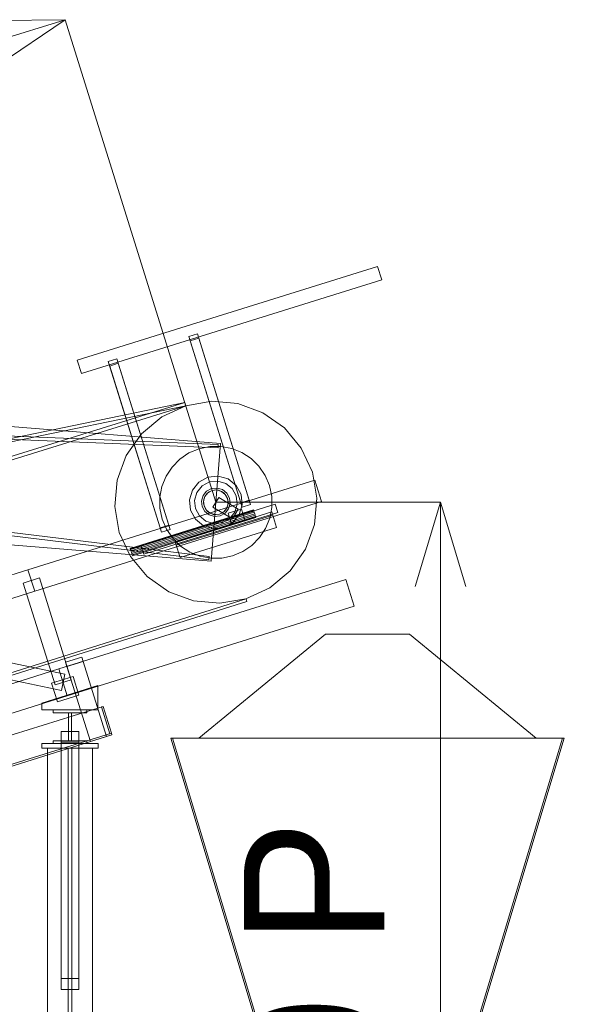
# Model space of a CAD drawing. Header units: millimetres. Extents: x -2233 to 65662, y -50530 to 6847.
# Tile 644 of 656: x 24231 to 25232, y 2356 to 4109. Entities that reach past the tile are written whole.
import ezdxf

# ---------------------------------------------------------------- set-up
doc = ezdxf.new("R2010")
doc.units = ezdxf.units.MM
for name, color, linetype, lineweight in [('COTAS_P', 1, 'Continuous', 0), ('lateral_briquetadora', 7, 'Continuous', 0), ('lateral_C02', 7, 'Continuous', 0), ('lateral_C02-briq', 7, 'Continuous', 0)]:
    doc.layers.add(name, color=color, linetype=linetype, lineweight=lineweight)
doc.dimstyles.new('R19_100', dxfattribs={"dimtxt": 250, "dimasz": 150, "dimexe": 150, "dimexo": 80, "dimgap": 100, "dimtad": 1, "dimtih": 1, "dimtoh": 1, "dimdsep": 46, "dimcen": 0.09, "dimadec": 0, "dimazin": 0, "dimtfac": 1, "dimtdec": 4, "dimtofl": 0, "dimtmove": 0, "dimatfit": 3, "dimfxl": 1, "dimtolj": 1, "dimtzin": 0, "dimarcsym": 0})

# ---------------------------------------------------------------- blocks, each defined once
blk = doc.blocks.new('DIM_R32_4')
at = {"layer": 'COTAS_P'}
for p, q in [((15248.4, 1279.1), (24311.8, 4109.1)), ((24311.8, 4109.1), (24155.2, 4107.3)), ((24311.8, 4109.1), (24182.1, 4021.4)), ((24580.1, 3250), (24311.8, 4109.1)), ((15248.4, 1279.1), (15378.1, 1366.8)), ((15248.4, 1279.1), (15405, 1280.8)), ((15516.6, 420), (15248.4, 1279.1))]:
    blk.add_line(p, q, dxfattribs=at)
blk.add_text('9495 P', height=250, rotation=17.3406, dxfattribs=at).set_placement((19750.3, 2789.5))
blk = doc.blocks.new('DIM_R32_6')
at = {"layer": 'COTAS_P'}
for p, q in [((24580.1, 3250), (24980.1, 3250)), ((24980.1, 3250), (24935.1, 3100)), ((24980.1, 0), (24980.1, 3250)), ((24980.1, 3250), (25025.1, 3100)), ((24980.1, 0), (24935.1, 150)), ((24980.1, 0), (25025.1, 150)), ((24580.1, 0), (24980.1, 0))]:
    blk.add_line(p, q, dxfattribs=at)
blk.add_text('3250 P', height=250, rotation=90, dxfattribs=at).set_placement((24880.1, 1625))
blk = doc.blocks.new('DIM_R32_7')
at = {"layer": 'COTAS_P'}
for p, q in [((24250.1, 2141), (24400.1, 2186)), ((26750.1, 2141), (26600.1, 2186)), ((24250.1, 1241), (24250.1, 2141)), ((24250.1, 2141), (26750.1, 2141)), ((24250.1, 2141), (24400.1, 2096)), ((26750.1, 2141), (26600.1, 2096)), ((26750.1, 1241), (26750.1, 2141))]:
    blk.add_line(p, q, dxfattribs=at)
blk.add_text('2500 P', height=250, dxfattribs=at).set_placement((25500.1, 2241))

msp = doc.modelspace()

# ---------------------------------------------------------------- linework, layer by layer
at = {"layer": 'lateral_briquetadora'}
for p, q in [((25200.067, 2830), (24500.067, 2830)), ((24500.067, 2830), (24650.067, 2330)), ((24500.067, 2830), (24503.067, 2830)), ((24653.067, 2330), (24503.067, 2830)), ((25047.067, 2330), (25197.067, 2830)), ((25050.067, 2330), (25200.067, 2830)), ((25200.067, 2830), (25197.067, 2830))]:
    msp.add_line(p, q, dxfattribs=at)
at = {"layer": 'lateral_C02'}
for p, q in [((24333.453, 3502.995), (24868.001, 3669.904)), ((24875.452, 3646.04), (24868.001, 3669.904)), ((24340.905, 3479.131), (24875.452, 3646.04)), ((24531.901, 3545.175), (24547.174, 3549.944)), ((24534.354, 3537.318), (24531.901, 3545.175)), ((24624.297, 3249.265), (24531.901, 3545.175)), ((24549.627, 3542.087), (24534.354, 3537.318)), ((24547.174, 3549.944), (24549.627, 3542.087)), ((24639.57, 3254.034), (24547.174, 3549.944)), ((24549.627, 3542.087), (24642.023, 3246.176)), ((24626.75, 3241.407), (24534.354, 3537.318)), ((24333.453, 3502.995), (24340.905, 3479.131)), ((24388.718, 3500.468), (24403.991, 3505.237)), ((24391.172, 3492.61), (24388.718, 3500.468)), ((24481.114, 3204.557), (24388.718, 3500.468)), ((24406.445, 3497.379), (24391.172, 3492.61)), ((24483.568, 3196.7), (24391.172, 3492.61)), ((24403.991, 3505.237), (24406.445, 3497.379)), ((24496.387, 3209.326), (24403.991, 3505.237)), ((24406.445, 3497.379), (24498.841, 3201.469)), ((23589.024, 3435.427), (24588.525, 3354.659)), ((24524.933, 3427.641), (23830.921, 3284.307)), ((23832.7, 3278.577), (24526.711, 3421.91)), ((23851.323, 3218.571), (24524.933, 3427.641)), ((24526.711, 3421.91), (23853.102, 3212.841)), ((24526.418, 3421.819), (24483.776, 3402.079)), ((24524.933, 3427.641), (24526.711, 3421.91)), ((24572.716, 3429.85), (24526.418, 3421.819)), ((24619.515, 3425.624), (24572.716, 3429.85)), ((24663.626, 3409.43), (24619.515, 3425.624)), ((24483.776, 3402.079), (24447.696, 3371.975)), ((24702.042, 3382.371), (24663.626, 3409.43)), ((23582.888, 3387.721), (24584.017, 3346.92)), ((23583.132, 3393.716), (24584.262, 3352.915)), ((24447.696, 3371.975), (24420.637, 3333.559)), ((24732.146, 3346.291), (24702.042, 3382.371)), ((24550.262, 3345.455), (24569.457, 3349.436)), ((24569.457, 3349.436), (24589.06, 3349.595)), ((24588.525, 3354.659), (24571.61, 3145.341)), ((24584.262, 3352.915), (24584.017, 3346.92)), ((24589.06, 3349.595), (24608.317, 3345.927)), ((24420.637, 3333.559), (24404.443, 3289.448)), ((24516.002, 3326.783), (24532.213, 3337.806)), ((24532.213, 3337.806), (24550.262, 3345.455)), ((24608.317, 3345.927), (24626.489, 3338.572)), ((24626.489, 3338.572), (24642.877, 3327.814)), ((24751.886, 3303.649), (24732.146, 3346.291)), ((24491.495, 3296.421), (24502.253, 3312.809)), ((24502.253, 3312.809), (24516.002, 3326.783)), ((24642.877, 3327.814), (24656.85, 3314.065)), ((24656.85, 3314.065), (24667.874, 3297.855)), ((24484.141, 3278.25), (24491.495, 3296.421)), ((24584.294, 3296.81), (24566.059, 3294.864)), ((24601.886, 3291.629), (24584.294, 3296.81)), ((24667.874, 3297.855), (24675.522, 3279.805)), ((24759.917, 3257.351), (24751.886, 3303.649)), ((24245.673, 3129.873), (24756.357, 3289.331)), ((24404.443, 3289.448), (24400.218, 3242.649)), ((24480.473, 3258.993), (24484.141, 3278.25)), ((24549.957, 3286.088), (24538.439, 3271.818)), ((24555.723, 3279.178), (24546.41, 3267.64)), ((24566.059, 3294.864), (24549.957, 3286.088)), ((24568.742, 3286.273), (24555.723, 3279.178)), ((24583.485, 3287.846), (24568.742, 3286.273)), ((24597.708, 3283.657), (24583.485, 3287.846)), ((24609.245, 3274.345), (24597.708, 3283.657)), ((24616.155, 3280.111), (24601.886, 3291.629)), ((24624.931, 3264.008), (24616.155, 3280.111)), ((24675.522, 3279.805), (24679.503, 3260.61)), ((24756.357, 3289.331), (24768.279, 3251.149)), ((23572.992, 3268.225), (24567.683, 3147.747)), ((23573.713, 3274.182), (24568.404, 3153.704)), ((24538.439, 3271.818), (24533.258, 3254.227)), ((24546.41, 3267.64), (24542.221, 3253.417)), ((24557.482, 3261.837), (24554.671, 3252.293)), ((24563.731, 3269.58), (24557.482, 3261.837)), ((24560.582, 3260.213), (24558.157, 3251.978)), ((24558.602, 3254.821), (24560.582, 3260.213)), ((24565.973, 3266.892), (24560.582, 3260.213)), ((24560.582, 3260.213), (24563.889, 3264.908)), ((24572.467, 3274.341), (24563.731, 3269.58)), ((24563.889, 3264.908), (24568.299, 3268.587)), ((24573.51, 3271), (24565.973, 3266.892)), ((24568.299, 3268.587), (24573.51, 3271)), ((24582.361, 3275.397), (24572.467, 3274.341)), ((24573.51, 3271), (24579.169, 3271.982)), ((24582.046, 3271.911), (24573.51, 3271)), ((24579.169, 3271.982), (24584.889, 3271.465)), ((24590.28, 3269.486), (24582.046, 3271.911)), ((24591.905, 3272.586), (24582.361, 3275.397)), ((24584.889, 3271.465), (24590.28, 3269.486)), ((24596.96, 3264.094), (24590.28, 3269.486)), ((24590.28, 3269.486), (24594.976, 3266.179)), ((24599.647, 3266.337), (24591.905, 3272.586)), ((24594.976, 3266.179), (24598.655, 3261.769)), ((24601.068, 3256.557), (24596.96, 3264.094)), ((24598.655, 3261.769), (24601.068, 3256.557)), ((24604.409, 3257.6), (24599.647, 3266.337)), ((24616.34, 3261.326), (24609.245, 3274.345)), ((24617.914, 3246.583), (24616.34, 3261.326)), ((24626.877, 3245.773), (24624.931, 3264.008)), ((24679.503, 3260.61), (24679.662, 3241.007)), ((24257.595, 3091.691), (24768.279, 3251.149)), ((24400.218, 3242.649), (24408.249, 3196.351)), ((24447.317, 3171.883), (24685.954, 3246.396)), ((24480.632, 3239.39), (24480.473, 3258.993)), ((24533.258, 3254.227), (24535.204, 3235.992)), ((24542.221, 3253.417), (24543.795, 3238.674)), ((24554.671, 3252.293), (24555.726, 3242.4)), ((24558.086, 3249.102), (24558.602, 3254.821)), ((24559.067, 3243.443), (24558.086, 3249.102)), ((24558.157, 3251.978), (24559.067, 3243.443)), ((24559.067, 3243.443), (24563.175, 3235.906)), ((24561.48, 3238.231), (24559.067, 3243.443)), ((24585.169, 3258.601), (24574.966, 3241.399)), ((24619.883, 3238.012), (24585.169, 3258.601)), ((24599.553, 3239.787), (24601.978, 3248.022)), ((24601.533, 3245.179), (24599.553, 3239.787)), ((24601.978, 3248.022), (24601.068, 3256.557)), ((24601.068, 3256.557), (24602.049, 3250.898)), ((24602.049, 3250.898), (24601.533, 3245.179)), ((24602.653, 3238.163), (24605.464, 3247.707)), ((24605.464, 3247.707), (24604.409, 3257.6)), ((24613.725, 3232.36), (24617.914, 3246.583)), ((24621.696, 3228.182), (24626.877, 3245.773)), ((24639.57, 3254.034), (24624.297, 3249.265)), ((24624.297, 3249.265), (24626.75, 3241.407)), ((24626.75, 3241.407), (24642.023, 3246.176)), ((24642.023, 3246.176), (24639.57, 3254.034)), ((24690.425, 3232.078), (24685.954, 3246.396)), ((24755.692, 3210.552), (24759.917, 3257.351)), ((23572.11, 3226.109), (24571.61, 3145.341)), ((24427.63, 3167.831), (24647.176, 3236.383)), ((24427.789, 3167.322), (24647.335, 3235.874)), ((24428.241, 3165.874), (24647.787, 3234.426)), ((24428.918, 3163.706), (24648.464, 3232.258)), ((24649.263, 3229.701), (24429.716, 3161.149)), ((24430.515, 3158.592), (24650.061, 3227.144)), ((24451.788, 3157.565), (24690.425, 3232.078)), ((24484.613, 3220.195), (24480.632, 3239.39)), ((24507.868, 3179.266), (24679.687, 3232.915)), ((24509.061, 3175.448), (24680.88, 3229.097)), ((24509.657, 3173.539), (24681.476, 3227.188)), ((24535.204, 3235.992), (24543.979, 3219.889)), ((24543.795, 3238.674), (24550.89, 3225.655)), ((24550.89, 3225.655), (24562.427, 3216.343)), ((24555.726, 3242.4), (24560.488, 3233.663)), ((24560.488, 3233.663), (24568.23, 3227.414)), ((24565.159, 3233.821), (24561.48, 3238.231)), ((24563.175, 3235.906), (24569.855, 3230.514)), ((24569.855, 3230.514), (24565.159, 3233.821)), ((24568.23, 3227.414), (24577.774, 3224.603)), ((24569.855, 3230.514), (24578.089, 3228.089)), ((24575.246, 3228.535), (24569.855, 3230.514)), ((24609.681, 3220.81), (24574.966, 3241.399)), ((24580.966, 3228.018), (24575.246, 3228.535)), ((24577.774, 3224.603), (24587.668, 3225.659)), ((24578.089, 3228.089), (24586.625, 3229)), ((24586.625, 3229), (24580.966, 3228.018)), ((24586.625, 3229), (24594.162, 3233.108)), ((24591.836, 3231.413), (24586.625, 3229)), ((24587.668, 3225.659), (24596.404, 3230.42)), ((24596.246, 3235.092), (24591.836, 3231.413)), ((24594.162, 3233.108), (24599.553, 3239.787)), ((24599.553, 3239.787), (24596.246, 3235.092)), ((24596.404, 3230.42), (24602.653, 3238.163)), ((24601.837, 3230.607), (24625.701, 3238.058)), ((24601.837, 3230.607), (24607.798, 3211.516)), ((24604.412, 3220.822), (24613.725, 3232.36)), ((24619.883, 3238.012), (24609.681, 3220.81)), ((24610.178, 3213.912), (24621.696, 3228.182)), ((24631.662, 3218.967), (24625.701, 3238.058)), ((24647.335, 3235.874), (24647.176, 3236.383)), ((24647.787, 3234.426), (24647.335, 3235.874)), ((24648.464, 3232.258), (24647.787, 3234.426)), ((24649.263, 3229.701), (24648.464, 3232.258)), ((24649.263, 3229.701), (24650.061, 3227.144)), ((24650.061, 3227.144), (24650.738, 3224.976)), ((24679.662, 3241.007), (24675.994, 3221.75)), ((24681.476, 3227.188), (24679.687, 3232.915)), ((24688.331, 3205.233), (24680.88, 3229.097)), ((24431.191, 3156.424), (24650.738, 3224.976)), ((24431.644, 3154.976), (24651.19, 3223.528)), ((24431.802, 3154.467), (24651.349, 3223.019)), ((24496.387, 3209.326), (24481.114, 3204.557)), ((24492.261, 3202.145), (24484.613, 3220.195)), ((24498.841, 3201.469), (24496.387, 3209.326)), ((24543.979, 3219.889), (24558.249, 3208.371)), ((24558.249, 3208.371), (24575.841, 3203.19)), ((24562.427, 3216.343), (24576.65, 3212.154)), ((24576.65, 3212.154), (24591.393, 3213.727)), ((24591.393, 3213.727), (24604.412, 3220.822)), ((24594.076, 3205.136), (24610.178, 3213.912)), ((24607.798, 3211.516), (24631.662, 3218.967)), ((24650.738, 3224.976), (24651.19, 3223.528)), ((24651.19, 3223.528), (24651.349, 3223.019)), ((24675.994, 3221.75), (24668.64, 3203.579)), ((24739.498, 3166.441), (24755.692, 3210.552)), ((24408.249, 3196.351), (24427.989, 3153.709)), ((24481.114, 3204.557), (24483.568, 3196.7)), ((24483.568, 3196.7), (24498.841, 3201.469)), ((24503.285, 3185.935), (24492.261, 3202.145)), ((24516.512, 3151.584), (24688.331, 3205.233)), ((24575.841, 3203.19), (24594.076, 3205.136)), ((24668.64, 3203.579), (24657.882, 3187.191)), ((24517.258, 3172.186), (24503.285, 3185.935)), ((24507.868, 3179.266), (24509.657, 3173.539)), ((24509.061, 3175.448), (24516.512, 3151.584)), ((24644.133, 3173.217), (24627.922, 3162.194)), ((24657.882, 3187.191), (24644.133, 3173.217)), ((24427.789, 3167.322), (24427.63, 3167.831)), ((24428.241, 3165.874), (24427.789, 3167.322)), ((24428.918, 3163.706), (24428.241, 3165.874)), ((24429.716, 3161.149), (24428.918, 3163.706)), ((24430.515, 3158.592), (24429.716, 3161.149)), ((24430.515, 3158.592), (24431.191, 3156.424)), ((24431.191, 3156.424), (24431.644, 3154.976)), ((24431.644, 3154.976), (24431.802, 3154.467)), ((24447.317, 3171.883), (24451.788, 3157.565)), ((24533.646, 3161.428), (24517.258, 3172.186)), ((24551.818, 3154.073), (24533.646, 3161.428)), ((24627.922, 3162.194), (24609.873, 3154.545)), ((24712.439, 3128.025), (24739.498, 3166.441)), ((24427.989, 3153.709), (24458.093, 3117.629)), ((24571.075, 3150.405), (24551.818, 3154.073)), ((24568.404, 3153.704), (24567.683, 3147.747)), ((24590.678, 3150.564), (24571.075, 3150.405)), ((24609.873, 3154.545), (24590.678, 3150.564)), ((23921.126, 3028.536), (24245.673, 3129.873)), ((24245.673, 3129.873), (24257.595, 3091.691)), ((24676.359, 3097.921), (24712.439, 3128.025)), ((24265.952, 3115.253), (24237.316, 3106.312)), ((24293.946, 2924.947), (24237.316, 3106.312)), ((24265.952, 3115.253), (24322.582, 2933.889)), ((24300.813, 2953.282), (24811.497, 3112.739)), ((24458.093, 3117.629), (24496.509, 3090.57)), ((24811.497, 3112.739), (24826.399, 3065.012)), ((23933.048, 2990.354), (24257.595, 3091.691)), ((24496.509, 3090.57), (24540.62, 3074.376)), ((24633.717, 3078.181), (24676.359, 3097.921)), ((15575.415, 232.817), (24634.01, 3078.273)), ((15576.913, 228.047), (24635.508, 3073.503)), ((24540.62, 3074.376), (24587.419, 3070.15)), ((24587.419, 3070.15), (24633.717, 3078.181)), ((24634.01, 3078.273), (24635.508, 3073.503)), ((24315.715, 2905.554), (24826.399, 3065.012)), ((23930.169, 3024.125), (24311.346, 2944.098)), ((23924.005, 2994.765), (24305.182, 2914.738)), ((24312.746, 2965.389), (24341.383, 2974.33)), ((24312.746, 2965.389), (24315.131, 2957.753)), ((24315.131, 2957.753), (24343.767, 2966.694)), ((24343.767, 2966.694), (24341.383, 2974.33)), ((24385.495, 2833.057), (24343.767, 2966.694)), ((23976.266, 2851.944), (24300.813, 2953.282)), ((24300.813, 2953.282), (24315.715, 2905.554)), ((24315.131, 2957.753), (24356.858, 2824.116)), ((24287.683, 2928.23), (24325.865, 2940.152)), ((24287.683, 2928.23), (24298.114, 2894.82)), ((24322.582, 2933.889), (24293.946, 2924.947)), ((24311.346, 2944.098), (24305.182, 2914.738)), ((24336.296, 2906.743), (24325.865, 2940.152)), ((24270.19, 2892.387), (24370.19, 2923.611)), ((24370.19, 2880.387), (24370.19, 2923.611)), ((23991.168, 2804.217), (24315.715, 2905.554)), ((24270.19, 2892.387), (24270.19, 2880.387)), ((24298.114, 2894.82), (24336.296, 2906.743)), ((23959.241, 2755.486), (24379.243, 2886.629)), ((24270.19, 2880.387), (24370.19, 2880.387)), ((24290.488, 2875.387), (24290.488, 2880.387)), ((24290.488, 2880.387), (24350.488, 2880.387)), ((24350.488, 2875.387), (24290.488, 2875.387)), ((24317.988, 2825.387), (24317.988, 2875.387)), ((24317.988, 2875.387), (24322.988, 2875.387)), ((24322.988, 2875.387), (24322.988, 2825.387)), ((24350.488, 2880.387), (24350.488, 2875.387)), ((24376.38, 2885.735), (24379.243, 2886.629)), ((24376.38, 2885.735), (24391.282, 2838.007)), ((24394.146, 2838.901), (24379.243, 2886.629)), ((24304.488, 2842.053), (24336.488, 2842.053)), ((24304.488, 2822.721), (24304.488, 2842.053)), ((24304.488, 2842.053), (24304.488, 2402.053)), ((24336.488, 2842.053), (24336.488, 2822.721)), ((24336.488, 2402.053), (24336.488, 2842.053)), ((23974.144, 2707.759), (24394.146, 2838.901)), ((23975.038, 2704.895), (24395.04, 2836.038)), ((24290.488, 2820.387), (24290.488, 2825.387)), ((24290.488, 2825.387), (24350.488, 2825.387)), ((24336.488, 2822.721), (24304.488, 2822.721)), ((24304.488, 2382.721), (24304.488, 2822.721)), ((24322.988, 2825.387), (24317.988, 2825.387)), ((24336.488, 2382.721), (24336.488, 2822.721)), ((24350.488, 2825.387), (24350.488, 2820.387)), ((24356.858, 2824.116), (24385.495, 2833.057)), ((24391.282, 2838.007), (24394.146, 2838.901)), ((24395.04, 2836.038), (24394.146, 2838.901)), ((24270.488, 2820.387), (24370.488, 2820.387)), ((24270.488, 2820.387), (24270.488, 2812.387)), ((24270.488, 2812.387), (24370.488, 2812.387)), ((24280.488, 2812.387), (24360.488, 2812.387)), ((24280.488, 2812.387), (24280.488, 25)), ((24350.488, 2820.387), (24290.488, 2820.387)), ((24316.988, 2812.387), (24323.988, 2812.387)), ((24316.988, 2812.387), (24316.988, 25)), ((24323.988, 25), (24323.988, 2812.387)), ((24360.488, 25), (24360.488, 2812.387)), ((24370.488, 2812.387), (24370.488, 2820.387)), ((24304.488, 2402.053), (24304.488, 2382.721)), ((24336.488, 2402.053), (24304.488, 2402.053)), ((24336.488, 2382.721), (24336.488, 2402.053)), ((24304.488, 2382.721), (24336.488, 2382.721))]:
    msp.add_line(p, q, dxfattribs=at)
at = {"layer": 'lateral_C02-briq'}
for p, q in [((24550.067, 2830), (24775.067, 3015)), ((24775.067, 3015), (24925.067, 3015)), ((24925.067, 3015), (25150.067, 2830)), ((25150.067, 2830), (24550.067, 2830))]:
    msp.add_line(p, q, dxfattribs=at)

# ---------------------------------------------------------------- dimensions: what is measured, and where the dimension line sits
at = {"layer": 'COTAS_P'}
for p1, p2, distance, picture, middle in [((15516.618, 420), (24580.067, 3250), 900, 'DIM_R32_4', (19780.096, 2694.095)), ((24580.067, 0), (24580.067, 3250), -400, 'DIM_R32_6', (24980.067, 1625)), ((24250.067, 1241), (26750.067, 1241), 900, 'DIM_R32_7', (25500.067, 2141))]:
    dim = msp.add_aligned_dim(p1=p1, p2=p2, distance=distance, text='<> P', dimstyle='R19_100', dxfattribs=at)
    dim.commit()
    dim.dimension.update_dxf_attribs({"geometry": picture, "text_midpoint": middle})

doc.saveas('drawing.dxf')
